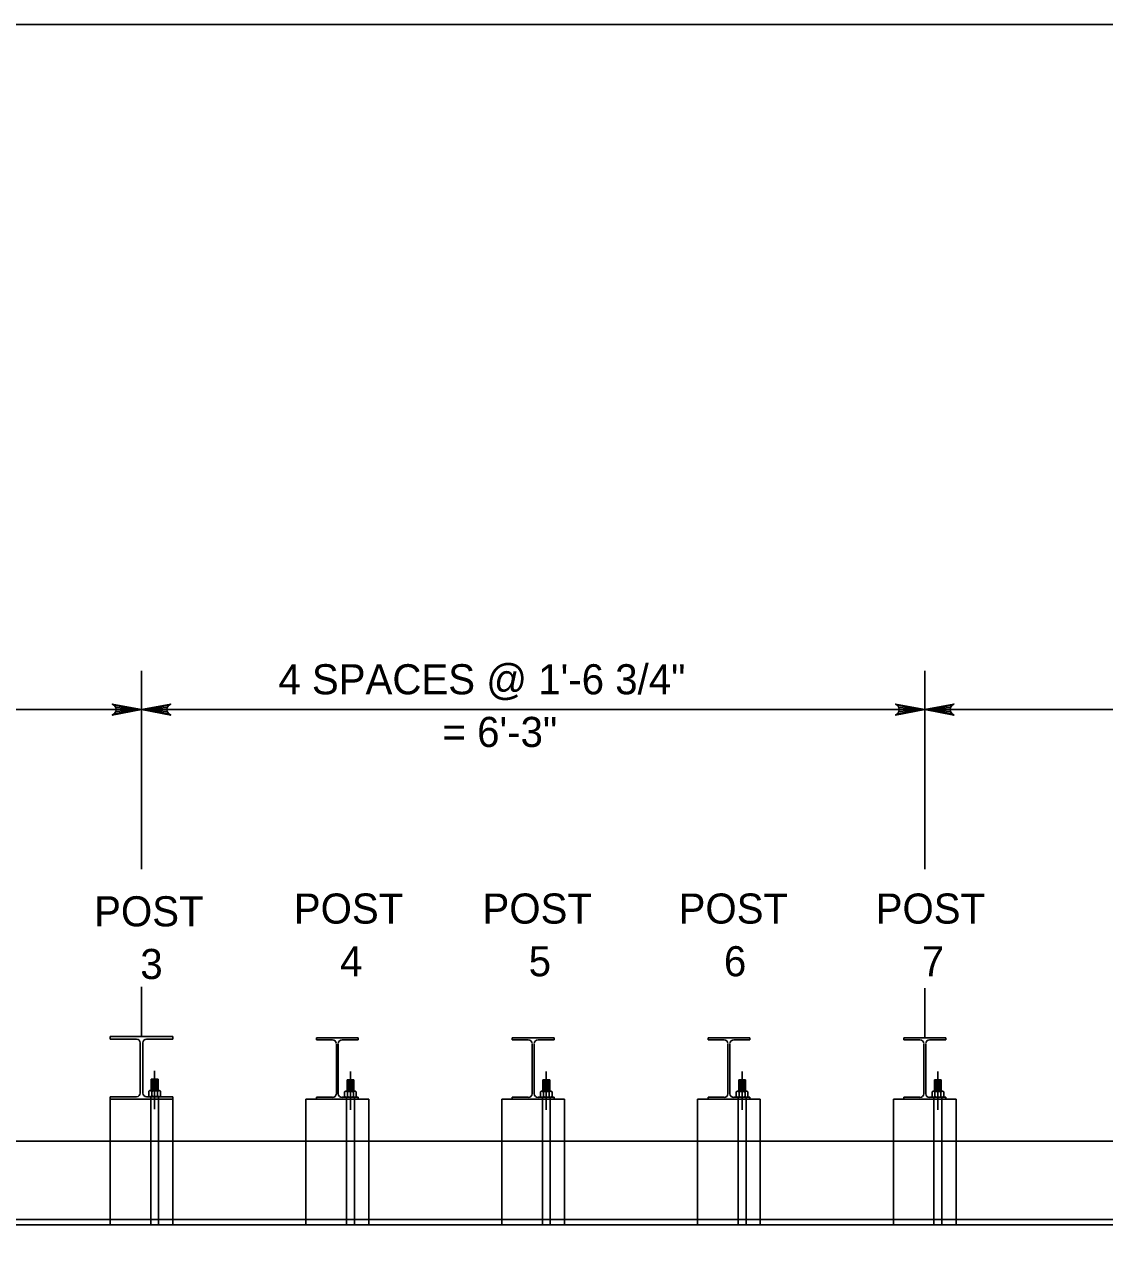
# Model space of a CAD drawing. Extents: x 632007860 to 635435983, y 295418622 to 297794622.
# Drawn here: x 632234457 to 632342208, y 296470188 to 296591622 of the extents above; entities that cross this region are included whole.
import ezdxf

# ---------------------------------------------------------------- set-up
doc = ezdxf.new("R2010")
doc.units = 0
for name, color, linetype in [('1', 7, 'Continuous'), ('2', 7, 'Continuous'), ('S-ABUT', 7, 'Continuous'), ('S-DETL-DIMS', 7, 'Continuous'), ('S-DETL-T120', 7, 'Continuous'), ('S-MISC-CNTR-WT01', 7, 'Continuous'), ('S-STEL', 7, 'Continuous')]:
    doc.layers.add(name, color=color, linetype=linetype)

msp = doc.modelspace()

# ---------------------------------------------------------------- linework, layer by layer
at = {"layer": '1'}
msp.add_lwpolyline([(632833860, 296027622), (632833860, 296591622), (632047860, 296591622), (632047860, 296027622), (632833860, 296027622), (632833860, 296053981), (632633860, 296053981), (632633860, 296118659), (632833860, 296118659), (632833860, 296147622), (632633860, 296147622), (632633860, 296027622), (632712661, 296027622), (632712661, 296053981), (632712661, 296027622), (632789661, 296027622), (632789661, 296053981), (632789661, 296041665), (632833860, 296041665)], dxfattribs=at)
at = {"layer": 'S-ABUT'}
for p, q in [((632210212, 296480312), (632243015, 296480312)), ((632243015, 296480312), (632249273, 296480312)), ((632249273, 296480312), (632262546, 296480312)), ((632262546, 296480312), (632268803, 296480312)), ((632268803, 296480312), (632282076, 296480312)), ((632282076, 296480312), (632288333, 296480312)), ((632288333, 296480312), (632301606, 296480312)), ((632301606, 296480312), (632307864, 296480312)), ((632307864, 296480312), (632321136, 296480312)), ((632321136, 296480312), (632327394, 296480312)), ((632327394, 296480312), (632360197, 296480312)), ((632243015, 296472497), (632210212, 296472497)), ((632243015, 296472497), (632249294, 296472497)), ((632262546, 296472497), (632249273, 296472497)), ((632262546, 296472497), (632268825, 296472497)), ((632282076, 296472497), (632268803, 296472497)), ((632282076, 296472497), (632288355, 296472497)), ((632301606, 296472497), (632288333, 296472497)), ((632301606, 296472497), (632307885, 296472497)), ((632321136, 296472497), (632307864, 296472497)), ((632321136, 296472497), (632327415, 296472497)), ((632360197, 296472497), (632327394, 296472497))]:
    msp.add_line(p, q, dxfattribs=at)
at = {"layer": 'S-DETL-DIMS'}
for p, q in [((632324265, 296523327), (632140681, 296523327)), ((632480507, 296523327), (632324265, 296523327))]:
    msp.add_line(p, q, dxfattribs=at)
for points in [[(632246144, 296523327), (632243231, 296523874), (632243456, 296523718), (632243572, 296523523), (632243605, 296523327), (632243572, 296523132), (632243456, 296522937), (632243231, 296522781), (632246144, 296523327), (632243456, 296522937), (632243572, 296523132), (632246144, 296523327), (632243605, 296523327), (632243572, 296523523), (632246144, 296523327), (632243456, 296523718)], [(632246144, 296523327), (632249057, 296523874), (632248832, 296523718), (632248716, 296523523), (632248683, 296523327), (632248716, 296523132), (632248832, 296522937), (632249057, 296522781), (632246144, 296523327), (632248832, 296522937), (632248716, 296523132), (632246144, 296523327), (632248683, 296523327), (632248716, 296523523), (632246144, 296523327), (632248832, 296523718)], [(632324265, 296523327), (632321352, 296522781), (632321577, 296522937), (632321693, 296523132), (632321726, 296523327), (632321693, 296523523), (632321577, 296523718), (632321352, 296523874), (632324265, 296523327), (632321577, 296523718), (632321693, 296523523), (632324265, 296523327), (632321726, 296523327), (632321693, 296523132), (632324265, 296523327), (632321577, 296522937)], [(632324265, 296523327), (632327178, 296523874), (632326953, 296523718), (632326837, 296523523), (632326804, 296523327), (632326837, 296523132), (632326953, 296522937), (632327178, 296522781), (632324265, 296523327), (632326953, 296522937), (632326837, 296523132), (632324265, 296523327), (632326804, 296523327), (632326837, 296523523), (632324265, 296523327), (632326953, 296523718)]]:
    msp.add_lwpolyline(points, dxfattribs=at)
at = {"layer": 'S-MISC-CNTR-WT01'}
for p, q in [((632246144, 296507430), (632246144, 296527181)), ((632324265, 296507430), (632324265, 296527181)), ((632246144, 296490726), (632246144, 296495685)), ((632247450, 296483501), (632247450, 296487324)), ((632266985, 296483437), (632266985, 296487260)), ((632286515, 296483437), (632286515, 296487260)), ((632306046, 296483437), (632306046, 296487260)), ((632325576, 296483437), (632325576, 296487260))]:
    msp.add_line(p, q, dxfattribs=at)
at = {"layer": 'S-STEL'}
for p, q in [((632324265, 296490597), (632324265, 296495541)), ((632243015, 296490726), (632249273, 296490726)), ((632243015, 296490726), (632243015, 296490466)), ((632243015, 296490466), (632245655, 296490466)), ((632246633, 296490466), (632249273, 296490466)), ((632249273, 296490466), (632249273, 296490726)), ((632263587, 296490597), (632267762, 296490597)), ((632263587, 296490597), (632263587, 296490402)), ((632263587, 296490402), (632265186, 296490402)), ((632266163, 296490402), (632267762, 296490402)), ((632267762, 296490402), (632267762, 296490597)), ((632283117, 296490597), (632287292, 296490597)), ((632283117, 296490597), (632283117, 296490402)), ((632283117, 296490402), (632284716, 296490402)), ((632285693, 296490402), (632287292, 296490402)), ((632287292, 296490402), (632287292, 296490597)), ((632302647, 296490597), (632306822, 296490597)), ((632302647, 296490597), (632302647, 296490402)), ((632302647, 296490402), (632304246, 296490402)), ((632305224, 296490402), (632306822, 296490402)), ((632306822, 296490402), (632306822, 296490597)), ((632322178, 296490597), (632326353, 296490597)), ((632322178, 296490597), (632322178, 296490402)), ((632322178, 296490402), (632323776, 296490402)), ((632324754, 296490402), (632326353, 296490402)), ((632326353, 296490402), (632326353, 296490597)), ((632246014, 296490106), (632246014, 296485096)), ((632246274, 296490106), (632246274, 296485096)), ((632265577, 296489977), (632265577, 296485032)), ((632265772, 296489977), (632265772, 296485032)), ((632285107, 296489977), (632285107, 296485032)), ((632285302, 296489977), (632285302, 296485032)), ((632304637, 296489977), (632304637, 296485032)), ((632304832, 296489977), (632304832, 296485032)), ((632324168, 296489977), (632324168, 296485032)), ((632324363, 296489977), (632324363, 296485032)), ((632247119, 296485338), (632247119, 296486484)), ((632247791, 296486484), (632247119, 296486484)), ((632247791, 296486326), (632247119, 296486326)), ((632247791, 296486169), (632247119, 296486169)), ((632247791, 296486012), (632247119, 296486012)), ((632247791, 296485855), (632247119, 296485855)), ((632247791, 296485698), (632247119, 296485698)), ((632247791, 296485541), (632247119, 296485541)), ((632247688, 296486405), (632247229, 296486405)), ((632247688, 296486248), (632247229, 296486248)), ((632247688, 296486091), (632247229, 296486091)), ((632247688, 296485934), (632247229, 296485934)), ((632247688, 296485777), (632247229, 296485777)), ((632247688, 296485619), (632247229, 296485619)), ((632247688, 296485462), (632247229, 296485462)), ((632247791, 296485338), (632247791, 296486484)), ((632266654, 296485273), (632266654, 296486419)), ((632267326, 296486419), (632266654, 296486419)), ((632267326, 296486262), (632266654, 296486262)), ((632267326, 296486105), (632266654, 296486105)), ((632267326, 296485948), (632266654, 296485948)), ((632267326, 296485791), (632266654, 296485791)), ((632267326, 296485634), (632266654, 296485634)), ((632267326, 296485477), (632266654, 296485477)), ((632267223, 296486341), (632266764, 296486341)), ((632267223, 296486184), (632266764, 296486184)), ((632267223, 296486026), (632266764, 296486026)), ((632267223, 296485869), (632266764, 296485869)), ((632267223, 296485712), (632266764, 296485712)), ((632267223, 296485555), (632266764, 296485555)), ((632267326, 296485273), (632267326, 296486419)), ((632286184, 296485273), (632286184, 296486419)), ((632286856, 296486419), (632286184, 296486419)), ((632286856, 296486262), (632286184, 296486262)), ((632286856, 296486105), (632286184, 296486105)), ((632286856, 296485948), (632286184, 296485948)), ((632286856, 296485791), (632286184, 296485791)), ((632286856, 296485634), (632286184, 296485634)), ((632286856, 296485477), (632286184, 296485477)), ((632286753, 296486341), (632286294, 296486341)), ((632286753, 296486184), (632286294, 296486184)), ((632286753, 296486026), (632286294, 296486026)), ((632286753, 296485869), (632286294, 296485869)), ((632286753, 296485712), (632286294, 296485712)), ((632286753, 296485555), (632286294, 296485555)), ((632286856, 296485273), (632286856, 296486419)), ((632305714, 296485273), (632305714, 296486419)), ((632306386, 296486419), (632305714, 296486419)), ((632306386, 296486262), (632305714, 296486262)), ((632306386, 296486105), (632305714, 296486105)), ((632306386, 296485948), (632305714, 296485948)), ((632306386, 296485791), (632305714, 296485791)), ((632306386, 296485634), (632305714, 296485634)), ((632306386, 296485477), (632305714, 296485477)), ((632306283, 296486341), (632305824, 296486341)), ((632306283, 296486184), (632305824, 296486184)), ((632306283, 296486026), (632305824, 296486026)), ((632306283, 296485869), (632305824, 296485869)), ((632306283, 296485712), (632305824, 296485712)), ((632306283, 296485555), (632305824, 296485555)), ((632306386, 296485273), (632306386, 296486419)), ((632325245, 296485273), (632325245, 296486419)), ((632325917, 296486419), (632325245, 296486419)), ((632325917, 296486262), (632325245, 296486262)), ((632325917, 296486105), (632325245, 296486105)), ((632325917, 296485948), (632325245, 296485948)), ((632325917, 296485791), (632325245, 296485791)), ((632325917, 296485634), (632325245, 296485634)), ((632325917, 296485477), (632325245, 296485477)), ((632325814, 296486341), (632325354, 296486341)), ((632325814, 296486184), (632325354, 296486184)), ((632325814, 296486026), (632325354, 296486026)), ((632325814, 296485869), (632325354, 296485869)), ((632325814, 296485712), (632325354, 296485712)), ((632325814, 296485555), (632325354, 296485555)), ((632325917, 296485273), (632325917, 296486419)), ((632243015, 296484736), (632243015, 296484476)), ((632243015, 296484736), (632245655, 296484736)), ((632243015, 296484476), (632249273, 296484476)), ((632243015, 296484476), (632249273, 296484476)), ((632243015, 296484476), (632243015, 296471978)), ((632246633, 296484736), (632249273, 296484736)), ((632246868, 296485270), (632246984, 296485338)), ((632246868, 296484804), (632246868, 296485270)), ((632246868, 296484804), (632246984, 296484736)), ((632247916, 296485338), (632246984, 296485338)), ((632247916, 296484736), (632246984, 296484736)), ((632247064, 296484736), (632247064, 296471978)), ((632247791, 296485384), (632247119, 296485384)), ((632247159, 296484804), (632247159, 296485270)), ((632247742, 296484804), (632247742, 296485270)), ((632247845, 296484736), (632247845, 296471978)), ((632248033, 296485270), (632247916, 296485338)), ((632248033, 296484804), (632247916, 296484736)), ((632248033, 296484804), (632248033, 296485270)), ((632249273, 296484476), (632249273, 296484736)), ((632249273, 296484476), (632249273, 296471978)), ((632262546, 296484477), (632268803, 296484477)), ((632262546, 296484477), (632262546, 296471979)), ((632263587, 296484672), (632263587, 296484477)), ((632263587, 296484672), (632265186, 296484672)), ((632263587, 296484477), (632267762, 296484477)), ((632266163, 296484672), (632267762, 296484672)), ((632266403, 296485206), (632266519, 296485273)), ((632266403, 296484739), (632266403, 296485206)), ((632266403, 296484739), (632266519, 296484672)), ((632267451, 296485273), (632266519, 296485273)), ((632267451, 296484672), (632266519, 296484672)), ((632266595, 296484672), (632266595, 296471914)), ((632267326, 296485319), (632266654, 296485319)), ((632266694, 296484739), (632266694, 296485206)), ((632267223, 296485398), (632266764, 296485398)), ((632267276, 296484739), (632267276, 296485206)), ((632267376, 296484672), (632267376, 296471914)), ((632267568, 296485206), (632267451, 296485273)), ((632267568, 296484739), (632267451, 296484672)), ((632267568, 296484739), (632267568, 296485206)), ((632267762, 296484477), (632267762, 296484672)), ((632268803, 296484477), (632268803, 296471979)), ((632282076, 296484477), (632288333, 296484477)), ((632282076, 296484477), (632282076, 296471979)), ((632283117, 296484672), (632283117, 296484477)), ((632283117, 296484672), (632284716, 296484672)), ((632283117, 296484477), (632287292, 296484477)), ((632285693, 296484672), (632287292, 296484672)), ((632285933, 296485206), (632286049, 296485273)), ((632285933, 296484739), (632285933, 296485206)), ((632285933, 296484739), (632286049, 296484672)), ((632286981, 296485273), (632286049, 296485273)), ((632286981, 296484672), (632286049, 296484672)), ((632286125, 296484672), (632286125, 296471914)), ((632286856, 296485319), (632286184, 296485319)), ((632286224, 296484739), (632286224, 296485206)), ((632286753, 296485398), (632286294, 296485398)), ((632286807, 296484739), (632286807, 296485206)), ((632286906, 296484672), (632286906, 296471914)), ((632287098, 296485206), (632286981, 296485273)), ((632287098, 296484739), (632286981, 296484672)), ((632287098, 296484739), (632287098, 296485206)), ((632287292, 296484477), (632287292, 296484672)), ((632288333, 296484477), (632288333, 296471979)), ((632301606, 296484477), (632307864, 296484477)), ((632301606, 296484477), (632301606, 296471979)), ((632302647, 296484672), (632302647, 296484477)), ((632302647, 296484672), (632304246, 296484672)), ((632302647, 296484477), (632306822, 296484477)), ((632305224, 296484672), (632306822, 296484672)), ((632305463, 296485206), (632305580, 296485273)), ((632305463, 296484739), (632305463, 296485206)), ((632305463, 296484739), (632305580, 296484672)), ((632306512, 296485273), (632305580, 296485273)), ((632306512, 296484672), (632305580, 296484672)), ((632305655, 296484672), (632305655, 296471914)), ((632306386, 296485319), (632305714, 296485319)), ((632305754, 296484739), (632305754, 296485206)), ((632306283, 296485398), (632305824, 296485398)), ((632306337, 296484739), (632306337, 296485206)), ((632306436, 296484672), (632306436, 296471914)), ((632306628, 296485206), (632306512, 296485273)), ((632306628, 296484739), (632306512, 296484672)), ((632306628, 296484739), (632306628, 296485206)), ((632306822, 296484477), (632306822, 296484672)), ((632307864, 296484477), (632307864, 296471979)), ((632321136, 296484477), (632327394, 296484477)), ((632321136, 296484477), (632321136, 296471979)), ((632322178, 296484672), (632322178, 296484477)), ((632322178, 296484672), (632323776, 296484672)), ((632322178, 296484477), (632326353, 296484477)), ((632324754, 296484672), (632326353, 296484672)), ((632324994, 296485206), (632325110, 296485273)), ((632324994, 296484739), (632324994, 296485206)), ((632324994, 296484739), (632325110, 296484672)), ((632326042, 296485273), (632325110, 296485273)), ((632326042, 296484672), (632325110, 296484672)), ((632325185, 296484672), (632325185, 296471914)), ((632325917, 296485319), (632325245, 296485319)), ((632325285, 296484739), (632325285, 296485206)), ((632325814, 296485398), (632325354, 296485398)), ((632325867, 296484739), (632325867, 296485206)), ((632325967, 296484672), (632325967, 296471914)), ((632326158, 296485206), (632326042, 296485273)), ((632326158, 296484739), (632326042, 296484672)), ((632326158, 296484739), (632326158, 296485206)), ((632326353, 296484477), (632326353, 296484672)), ((632327394, 296484477), (632327394, 296471979)), ((632147069, 296471979), (632647109, 296471979)), ((632243015, 296471978), (632249273, 296471978)), ((632262546, 296471979), (632268803, 296471979)), ((632282076, 296471979), (632288333, 296471979)), ((632301606, 296471979), (632307864, 296471979)), ((632321136, 296471979), (632327394, 296471979))]:
    msp.add_line(p, q, dxfattribs=at)
for centre, radius, start, end in [((632245655, 296490107), 359, 359.90036, 89.90036), ((632246633, 296490107), 359, 90.09964, 180.09964), ((632265201, 296490026), 376, 2.38198, 92.38198), ((632266147, 296490026), 376, 87.61802, 177.61802), ((632284731, 296490026), 376, 2.38198, 92.38198), ((632285678, 296490026), 376, 87.61802, 177.61802), ((632304262, 296490026), 376, 2.38198, 92.38198), ((632305208, 296490026), 376, 87.61802, 177.61802), ((632323792, 296490026), 376, 2.38198, 92.38198), ((632324738, 296490026), 376, 87.61802, 177.61802), ((632245655, 296485096), 359, 270.09964, 0.09964), ((632246633, 296485096), 359, 179.90036, 269.90036), ((632265201, 296485047), 376, 267.61802, 357.61802), ((632266147, 296485047), 376, 182.38198, 272.38198), ((632284731, 296485047), 376, 267.61802, 357.61802), ((632285678, 296485047), 376, 182.38198, 272.38198), ((632304262, 296485047), 376, 267.61802, 357.61802), ((632305208, 296485047), 376, 182.38198, 272.38198), ((632323792, 296485047), 376, 267.61802, 357.61802), ((632324738, 296485047), 376, 182.38198, 272.38198)]:
    msp.add_arc(centre, radius, start, end, dxfattribs=at)
for points in [[(632247014, 296485338), (632247034, 296485335), (632247079, 296485329), (632247125, 296485298), (632247151, 296485277), (632247159, 296485270)], [(632247014, 296484736), (632247034, 296484739), (632247079, 296484745), (632247125, 296484776), (632247151, 296484797), (632247159, 296484804)], [(632247159, 296485270), (632247184, 296485280), (632247242, 296485304), (632247339, 296485331), (632247413, 296485335), (632247450, 296485338)], [(632247159, 296484804), (632247184, 296484794), (632247242, 296484770), (632247339, 296484743), (632247413, 296484739), (632247450, 296484736)], [(632247450, 296485338), (632247457, 296485337), (632247501, 296485337), (632247582, 296485326), (632247672, 296485299), (632247724, 296485277), (632247742, 296485270)], [(632247450, 296484736), (632247457, 296484736), (632247501, 296484737), (632247582, 296484748), (632247672, 296484775), (632247724, 296484797), (632247742, 296484804)], [(632247742, 296485270), (632247763, 296485288), (632247806, 296485321), (632247860, 296485337), (632247886, 296485338), (632247887, 296485338)], [(632247742, 296484804), (632247763, 296484786), (632247806, 296484753), (632247860, 296484737), (632247886, 296484736), (632247887, 296484736)], [(632266548, 296485273), (632266569, 296485270), (632266613, 296485265), (632266660, 296485234), (632266686, 296485213), (632266694, 296485206)], [(632266548, 296484672), (632266569, 296484675), (632266613, 296484681), (632266660, 296484711), (632266686, 296484733), (632266694, 296484739)], [(632266694, 296485206), (632266719, 296485216), (632266777, 296485240), (632266874, 296485267), (632266948, 296485271), (632266985, 296485273)], [(632266694, 296484739), (632266719, 296484729), (632266777, 296484706), (632266874, 296484678), (632266948, 296484674), (632266985, 296484672)], [(632266985, 296485273), (632266992, 296485273), (632267036, 296485273), (632267117, 296485262), (632267207, 296485235), (632267259, 296485213), (632267276, 296485206)], [(632266985, 296484672), (632266992, 296484672), (632267036, 296484673), (632267117, 296484684), (632267207, 296484711), (632267259, 296484732), (632267276, 296484739)], [(632267276, 296485206), (632267298, 296485223), (632267340, 296485257), (632267395, 296485273), (632267421, 296485273), (632267422, 296485273)], [(632267276, 296484739), (632267298, 296484722), (632267340, 296484688), (632267395, 296484672), (632267421, 296484672), (632267422, 296484672)], [(632286079, 296485273), (632286099, 296485270), (632286144, 296485265), (632286190, 296485234), (632286216, 296485213), (632286224, 296485206)], [(632286079, 296484672), (632286099, 296484675), (632286144, 296484681), (632286190, 296484711), (632286216, 296484733), (632286224, 296484739)], [(632286224, 296485206), (632286249, 296485216), (632286307, 296485240), (632286404, 296485267), (632286478, 296485271), (632286515, 296485273)], [(632286224, 296484739), (632286249, 296484729), (632286307, 296484706), (632286404, 296484678), (632286478, 296484674), (632286515, 296484672)], [(632286515, 296485273), (632286522, 296485273), (632286566, 296485273), (632286647, 296485262), (632286737, 296485235), (632286789, 296485213), (632286807, 296485206)], [(632286515, 296484672), (632286522, 296484672), (632286566, 296484673), (632286647, 296484684), (632286737, 296484711), (632286789, 296484732), (632286807, 296484739)], [(632286807, 296485206), (632286828, 296485223), (632286871, 296485257), (632286925, 296485273), (632286952, 296485273), (632286952, 296485273)], [(632286807, 296484739), (632286828, 296484722), (632286871, 296484688), (632286925, 296484672), (632286952, 296484672), (632286952, 296484672)], [(632305609, 296485273), (632305630, 296485270), (632305674, 296485265), (632305721, 296485234), (632305747, 296485213), (632305754, 296485206)], [(632305609, 296484672), (632305630, 296484675), (632305674, 296484681), (632305721, 296484711), (632305747, 296484733), (632305754, 296484739)], [(632305754, 296485206), (632305779, 296485216), (632305837, 296485240), (632305935, 296485267), (632306008, 296485271), (632306046, 296485273)], [(632305754, 296484739), (632305779, 296484729), (632305837, 296484706), (632305935, 296484678), (632306008, 296484674), (632306046, 296484672)], [(632306046, 296485273), (632306052, 296485273), (632306096, 296485273), (632306178, 296485262), (632306267, 296485235), (632306320, 296485213), (632306337, 296485206)], [(632306046, 296484672), (632306052, 296484672), (632306096, 296484673), (632306178, 296484684), (632306267, 296484711), (632306320, 296484732), (632306337, 296484739)], [(632306337, 296485206), (632306359, 296485223), (632306401, 296485257), (632306455, 296485273), (632306482, 296485273), (632306482, 296485273)], [(632306337, 296484739), (632306359, 296484722), (632306401, 296484688), (632306455, 296484672), (632306482, 296484672), (632306482, 296484672)], [(632325139, 296485273), (632325160, 296485270), (632325204, 296485265), (632325251, 296485234), (632325277, 296485213), (632325285, 296485206)], [(632325139, 296484672), (632325160, 296484675), (632325204, 296484681), (632325251, 296484711), (632325277, 296484733), (632325285, 296484739)], [(632325285, 296485206), (632325309, 296485216), (632325368, 296485240), (632325465, 296485267), (632325539, 296485271), (632325576, 296485273)], [(632325285, 296484739), (632325309, 296484729), (632325368, 296484706), (632325465, 296484678), (632325539, 296484674), (632325576, 296484672)], [(632325576, 296485273), (632325583, 296485273), (632325626, 296485273), (632325708, 296485262), (632325798, 296485235), (632325850, 296485213), (632325867, 296485206)], [(632325576, 296484672), (632325583, 296484672), (632325626, 296484673), (632325708, 296484684), (632325798, 296484711), (632325850, 296484732), (632325867, 296484739)], [(632325867, 296485206), (632325889, 296485223), (632325931, 296485257), (632325986, 296485273), (632326012, 296485273), (632326013, 296485273)], [(632325867, 296484739), (632325889, 296484722), (632325931, 296484688), (632325986, 296484672), (632326012, 296484672), (632326013, 296484672)]]:
    msp.add_open_spline(points, degree=3, dxfattribs=at)

# ---------------------------------------------------------------- texts
at = {"layer": '2'}
for s, height, p in [('4 SPACES @ 1\'-6 3/4"', 2999.85, (632259792, 296524844)), ('= 6\'-3"', 2999.8, (632276162, 296519594))]:
    msp.add_text(s, height=height, dxfattribs=at).set_placement(p)
at = {"layer": 'S-DETL-T120'}
for s, height, p in [('POST', 2999.8, (632261334, 296501989)), ('POST', 2999.8, (632280152, 296501989)), ('POST', 2999.8, (632299711, 296501989)), ('POST', 2999.8, (632319366, 296501989)), ('POST', 2999.8, (632241417, 296501715)), ('3', 3000, (632246023, 296496465)), ('4', 3000, (632265941, 296496739)), ('5', 3000, (632284759, 296496739)), ('6', 3000, (632304235, 296496739)), ('7', 3000, (632323972, 296496739))]:
    msp.add_text(s, height=height, dxfattribs=at).set_placement(p)

doc.saveas('drawing.dxf')
